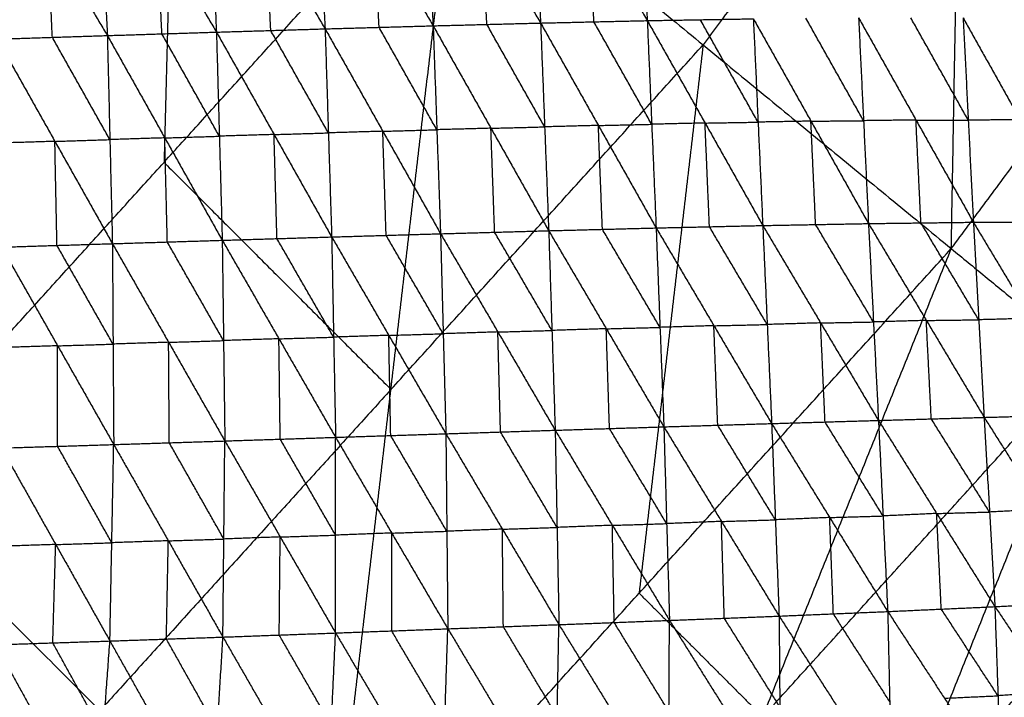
# Model space of a CAD drawing. Header units: millimetres. Extents: x -106 to 110, y -96 to 120.
# Tile 644 of 656: x 60 to 69, y -47 to -41. Entities that reach past the tile are written whole.
import ezdxf

# ---------------------------------------------------------------- set-up
doc = ezdxf.new("R2010")
doc.units = ezdxf.units.MM
doc.header["$MEASUREMENT"] = 0
doc.layers.add('Default', color=7, linetype='Continuous', true_color=0x000000)

msp = doc.modelspace()

# ---------------------------------------------------------------- linework, layer by layer
at = {"layer": 'Default'}
for points in [[(68.9615, -43.147, 6.9532), (69.0531, -38.0885, 6.2709), (69.1447, -33.0301, 5.5886)], [(68.9615, -43.147, 6.9532), (71.5004, -39.7238, 6.9532), (74.0392, -36.3005, 6.9532)], [(61.8741, -37.3305, 5.1322), (61.8085, -39.8434, 5.3604), (61.743, -42.3564, 5.5886)], [(69.0531, -38.0885, 6.2709), (67.8697, -39.6841, 6.2709), (66.6863, -41.2798, 6.2709)], [(63.128, -39.2652, -0.0513), (63.1739, -40.199, -0.2317), (63.2198, -41.1328, -0.4122)], [(63.128, -39.2652, -0.0513), (63.6692, -40.185, -0.15), (64.2105, -41.1049, -0.2488)], [(64.1148, -39.2358, 0.1044), (64.1626, -40.1703, -0.0722), (64.2105, -41.1049, -0.2488)], [(64.1148, -39.2358, 0.1044), (64.6554, -40.1576, 0.0148), (65.1959, -41.0794, -0.0748)], [(65.0981, -39.2096, 0.2711), (65.147, -40.1445, 0.0981), (65.1959, -41.0794, -0.0748)], [(65.0981, -39.2096, 0.2711), (65.6361, -40.1335, 0.1912), (66.1741, -41.0574, 0.1113)], [(66.0734, -39.1879, 0.4495), (66.1238, -40.1227, 0.2804), (66.1741, -41.0574, 0.1113)], [(61.1381, -39.3317, -0.3367), (61.1807, -40.263, -0.5258), (61.2234, -41.1943, -0.7149)], [(61.1381, -39.3317, -0.3367), (61.6809, -40.2472, -0.4518), (62.2238, -41.1628, -0.567)], [(62.1357, -39.2974, -0.1978), (62.1798, -40.2301, -0.3824), (62.2238, -41.1628, -0.567)], [(62.1357, -39.2974, -0.1978), (62.6777, -40.2151, -0.305), (63.2198, -41.1328, -0.4122)], [(59.0748, -45.3003, 5.5886), (61.743, -42.3564, 5.5886), (64.4111, -39.4125, 5.5886)], [(60.1339, -39.3676, -0.4697), (60.6786, -40.2809, -0.5923), (61.2234, -41.1943, -0.7149)], [(63.2373, -49.4627, 6.9532), (63.8242, -44.4376, 6.2709), (64.4111, -39.4125, 5.5886)], [(64.4111, -39.4125, 5.5886), (66.6863, -41.2798, 6.2709), (68.9615, -43.147, 6.9532)], [(64.7032, -41.0921, -0.1618), (64.6793, -40.6249, -0.0735), (64.6554, -40.1576, 0.0148)], [(65.685, -41.0684, 0.0182), (65.6605, -40.6009, 0.1047), (65.6361, -40.1335, 0.1912)], [(61.7236, -41.1785, -0.641), (61.7023, -40.7129, -0.5464), (61.6809, -40.2472, -0.4518)], [(62.7218, -41.1478, -0.4896), (62.6998, -40.6814, -0.3973), (62.6777, -40.2151, -0.305)], [(63.7151, -41.1188, -0.3305), (63.6922, -40.6519, -0.2403), (63.6692, -40.185, -0.15)], [(60.7191, -41.2105, -0.7869), (60.6989, -40.7457, -0.6896), (60.6786, -40.2809, -0.5923)], [(65.1959, -41.0794, -0.0748), (65.685, -41.0684, 0.0182), (66.1741, -41.0574, 0.1113)], [(66.2146, -42.0074, 0.1432), (65.9498, -41.5379, 0.0807), (65.685, -41.0684, 0.0182)], [(66.1741, -41.0574, 0.1113), (66.6604, -41.0491, 0.2118), (67.1467, -41.0408, 0.3123)], [(66.1741, -41.0574, 0.1113), (66.2146, -42.0074, 0.1432), (66.2551, -42.9574, 0.1752)], [(66.1741, -41.0574, 0.1113), (66.7035, -41.9962, 0.2472), (67.233, -42.9351, 0.3831)], [(67.1899, -41.9879, 0.3477), (66.9251, -41.5185, 0.2797), (66.6604, -41.0491, 0.2118)], [(67.1467, -41.0408, 0.3123), (67.1899, -41.9879, 0.3477), (67.233, -42.9351, 0.3831)], [(67.1467, -41.0408, 0.3123), (67.6745, -41.979, 0.4601), (68.2023, -42.9173, 0.608)], [(68.1569, -41.9746, 0.5693), (67.893, -41.5055, 0.4954), (67.6291, -41.0364, 0.4214)], [(68.1115, -41.032, 0.5306), (68.1569, -41.9746, 0.5693), (68.2023, -42.9173, 0.608)], [(68.1115, -41.032, 0.5306), (68.6376, -41.9686, 0.6921), (69.1637, -42.9051, 0.8536)], [(69.117, -41.9693, 0.8118), (68.8539, -41.501, 0.731), (68.5909, -41.0327, 0.6503)], [(69.0703, -41.0334, 0.7699), (69.117, -41.9693, 0.8118), (69.1637, -42.9051, 0.8536)], [(69.0703, -41.0334, 0.7699), (69.5933, -41.9668, 0.9462), (70.1162, -42.9003, 1.1224)], [(61.2234, -41.1943, -0.7149), (61.7236, -41.1785, -0.641), (62.2238, -41.1628, -0.567)], [(62.2238, -41.1628, -0.567), (62.7218, -41.1478, -0.4896), (63.2198, -41.1328, -0.4122)], [(62.2238, -41.1628, -0.567), (62.2504, -42.1166, -0.5514), (62.2769, -43.0705, -0.5358)], [(62.2238, -41.1628, -0.567), (62.752, -42.1014, -0.4694), (63.2802, -43.04, -0.3718)], [(63.25, -42.0864, -0.392), (62.9859, -41.6171, -0.4408), (62.7218, -41.1478, -0.4896)], [(63.2198, -41.1328, -0.4122), (63.7151, -41.1188, -0.3305), (64.2105, -41.1049, -0.2488)], [(63.2198, -41.1328, -0.4122), (63.25, -42.0864, -0.392), (63.2802, -43.04, -0.3718)], [(63.2198, -41.1328, -0.4122), (63.7492, -42.0717, -0.3061), (64.2787, -43.0106, -0.1999)], [(64.2446, -42.0577, -0.2243), (63.9798, -41.5883, -0.2774), (63.7151, -41.1188, -0.3305)], [(64.2105, -41.1049, -0.2488), (64.7032, -41.0921, -0.1618), (65.1959, -41.0794, -0.0748)], [(64.2105, -41.1049, -0.2488), (64.2446, -42.0577, -0.2243), (64.2787, -43.0106, -0.1999)], [(64.2105, -41.1049, -0.2488), (64.7403, -42.0439, -0.1335), (65.2702, -42.9829, -0.0183)], [(65.233, -42.0311, -0.0466), (64.9681, -41.5616, -0.1042), (64.7032, -41.0921, -0.1618)], [(65.1959, -41.0794, -0.0748), (65.233, -42.0311, -0.0466), (65.2702, -42.9829, -0.0183)], [(65.1959, -41.0794, -0.0748), (65.7255, -42.0184, 0.0502), (66.2551, -42.9574, 0.1752)], [(60.2148, -41.2268, -0.8588), (60.7191, -41.2105, -0.7869), (61.2234, -41.1943, -0.7149)], [(60.2148, -41.2268, -0.8588), (60.7423, -42.1642, -0.7764), (61.2698, -43.1017, -0.6939)], [(61.2466, -42.148, -0.7044), (60.9829, -41.6792, -0.7456), (60.7191, -41.2105, -0.7869)], [(61.2234, -41.1943, -0.7149), (61.2466, -42.148, -0.7044), (61.2698, -43.1017, -0.6939)], [(61.2234, -41.1943, -0.7149), (61.7502, -42.1324, -0.6254), (62.2769, -43.0705, -0.5358)], [(62.2504, -42.1166, -0.5514), (61.987, -41.6476, -0.5962), (61.7236, -41.1785, -0.641)], [(63.8242, -44.4376, 6.2709), (65.2553, -42.8587, 6.2709), (66.6863, -41.2798, 6.2709)], [(66.6863, -41.2798, 6.2709), (66.3929, -43.7923, 6.612), (66.0994, -46.3049, 6.9532)], [(67.6745, -41.979, 0.4601), (67.4322, -41.9835, 0.4039), (67.1899, -41.9879, 0.3477)], [(67.6745, -41.979, 0.4601), (67.9157, -41.9768, 0.5147), (68.1569, -41.9746, 0.5693)], [(67.7176, -42.9262, 0.4955), (67.6961, -42.4526, 0.4778), (67.6745, -41.979, 0.4601)], [(68.6376, -41.9686, 0.6921), (68.3972, -41.9716, 0.6307), (68.1569, -41.9746, 0.5693)], [(68.683, -42.9112, 0.7308), (68.6603, -42.4399, 0.7114), (68.6376, -41.9686, 0.6921)], [(68.6376, -41.9686, 0.6921), (68.8773, -41.9689, 0.7519), (69.117, -41.9693, 0.8118)], [(69.5933, -41.9668, 0.9462), (69.3551, -41.9681, 0.879), (69.117, -41.9693, 0.8118)], [(63.7492, -42.0717, -0.3061), (63.9969, -42.0647, -0.2652), (64.2446, -42.0577, -0.2243)], [(64.7403, -42.0439, -0.1335), (64.4924, -42.0508, -0.1789), (64.2446, -42.0577, -0.2243)], [(64.7403, -42.0439, -0.1335), (64.9867, -42.0375, -0.09), (65.233, -42.0311, -0.0466)], [(64.7744, -42.9967, -0.1091), (64.7574, -42.5203, -0.1213), (64.7403, -42.0439, -0.1335)], [(65.7255, -42.0184, 0.0502), (65.4793, -42.0248, 0.0018), (65.233, -42.0311, -0.0466)], [(65.7255, -42.0184, 0.0502), (65.97, -42.0129, 0.0967), (66.2146, -42.0074, 0.1432)], [(65.7626, -42.9701, 0.0784), (65.744, -42.4942, 0.0643), (65.7255, -42.0184, 0.0502)], [(66.7035, -41.9962, 0.2472), (66.459, -42.0018, 0.1952), (66.2146, -42.0074, 0.1432)], [(66.7035, -41.9962, 0.2472), (66.9467, -41.9921, 0.2974), (67.1899, -41.9879, 0.3477)], [(66.744, -42.9462, 0.2791), (66.7238, -42.4712, 0.2632), (66.7035, -41.9962, 0.2472)], [(60.7423, -42.1642, -0.7764), (60.9945, -42.1561, -0.7404), (61.2466, -42.148, -0.7044)], [(61.7502, -42.1324, -0.6254), (61.4984, -42.1402, -0.6649), (61.2466, -42.148, -0.7044)], [(61.7502, -42.1324, -0.6254), (62.0003, -42.1245, -0.5884), (62.2504, -42.1166, -0.5514)], [(61.7734, -43.0861, -0.6149), (61.7618, -42.6092, -0.6201), (61.7502, -42.1324, -0.6254)], [(62.752, -42.1014, -0.4694), (62.5012, -42.109, -0.5104), (62.2504, -42.1166, -0.5514)], [(62.752, -42.1014, -0.4694), (63.001, -42.0939, -0.4307), (63.25, -42.0864, -0.392)], [(62.7786, -43.0552, -0.4538), (62.7653, -42.5783, -0.4616), (62.752, -42.1014, -0.4694)], [(63.7492, -42.0717, -0.3061), (63.4996, -42.079, -0.349), (63.25, -42.0864, -0.392)], [(63.7795, -43.0253, -0.2859), (63.7643, -42.5485, -0.296), (63.7492, -42.0717, -0.3061)], [(60.7423, -42.1642, -0.7764), (60.4882, -42.1721, -0.8153), (60.234, -42.1799, -0.8542)], [(60.7615, -43.1174, -0.7717), (60.7519, -42.6408, -0.774), (60.7423, -42.1642, -0.7764)], [(61.743, -42.3564, 5.5886), (62.7836, -43.397, 5.9297), (63.8242, -44.4376, 6.2709)], [(65.2702, -42.9829, -0.0183), (65.7626, -42.9701, 0.0784), (66.2551, -42.9574, 0.1752)], [(66.2905, -43.8688, 0.3564), (66.0266, -43.4194, 0.2174), (65.7626, -42.9701, 0.0784)], [(66.2551, -42.9574, 0.1752), (66.744, -42.9462, 0.2791), (67.233, -42.9351, 0.3831)], [(66.2551, -42.9574, 0.1752), (66.2905, -43.8688, 0.3564), (66.326, -44.7802, 0.5377)], [(66.2551, -42.9574, 0.1752), (66.7847, -43.8537, 0.4648), (67.3144, -44.7501, 0.7544)], [(67.2737, -43.8426, 0.5687), (67.0088, -43.3944, 0.4239), (66.744, -42.9462, 0.2791)], [(67.233, -42.9351, 0.3831), (67.7176, -42.9262, 0.4955), (68.2023, -42.9173, 0.608)], [(67.233, -42.9351, 0.3831), (67.2737, -43.8426, 0.5687), (67.3144, -44.7501, 0.7544)], [(67.233, -42.9351, 0.3831), (67.7634, -43.8281, 0.6851), (68.2937, -44.7212, 0.9871)], [(68.248, -43.8192, 0.7976), (67.9828, -43.3727, 0.6465), (67.7176, -42.9262, 0.4955)], [(68.2023, -42.9173, 0.608), (68.683, -42.9112, 0.7308), (69.1637, -42.9051, 0.8536)], [(68.2023, -42.9173, 0.608), (68.248, -43.8192, 0.7976), (68.2937, -44.7212, 0.9871)], [(68.2023, -42.9173, 0.608), (68.7325, -43.8054, 0.9235), (69.2628, -44.6935, 1.239)], [(69.2132, -43.7993, 1.0463), (68.9481, -43.3553, 0.8885), (68.683, -42.9112, 0.7308)], [(69.1637, -42.9051, 0.8536), (69.6399, -42.9027, 0.988), (70.1162, -42.9003, 1.1224)], [(69.1637, -42.9051, 0.8536), (69.2132, -43.7993, 1.0463), (69.2628, -44.6935, 1.239)], [(69.1637, -42.9051, 0.8536), (69.6925, -43.7863, 1.183), (70.2213, -44.6675, 1.5125)], [(62.2769, -43.0705, -0.5358), (62.7786, -43.0552, -0.4538), (63.2802, -43.04, -0.3718)], [(63.2982, -43.9582, -0.2057), (63.0384, -43.5067, -0.3298), (62.7786, -43.0552, -0.4538)], [(63.2802, -43.04, -0.3718), (63.7795, -43.0253, -0.2859), (64.2787, -43.0106, -0.1999)], [(63.2802, -43.04, -0.3718), (63.2982, -43.9582, -0.2057), (63.3161, -44.8765, -0.0396)], [(63.2802, -43.04, -0.3718), (63.8037, -43.9418, -0.1144), (64.3272, -44.8436, 0.143)], [(64.3029, -43.9271, -0.0284), (64.0412, -43.4762, -0.1572), (63.7795, -43.0253, -0.2859)], [(64.2787, -43.0106, -0.1999), (64.7744, -42.9967, -0.1091), (65.2702, -42.9829, -0.0183)], [(64.2787, -43.0106, -0.1999), (64.3029, -43.9271, -0.0284), (64.3272, -44.8436, 0.143)], [(64.2787, -43.0106, -0.1999), (64.8041, -43.911, 0.0673), (65.3295, -44.8114, 0.3346)], [(65.2998, -43.8971, 0.1581), (65.0371, -43.4469, 0.0245), (64.7744, -42.9967, -0.1091)], [(65.2702, -42.9829, -0.0183), (65.2998, -43.8971, 0.1581), (65.3295, -44.8114, 0.3346)], [(65.2702, -42.9829, -0.0183), (65.7981, -43.8815, 0.2597), (66.326, -44.7802, 0.5377)], [(60.2532, -43.1331, -0.8495), (60.7615, -43.1174, -0.7717), (61.2698, -43.1017, -0.6939)], [(60.2532, -43.1331, -0.8495), (60.7675, -44.0378, -0.6167), (61.2819, -44.9425, -0.3839)], [(61.2758, -44.0221, -0.5389), (61.0187, -43.5698, -0.6553), (60.7615, -43.1174, -0.7717)], [(61.2698, -43.1017, -0.6939), (61.7734, -43.0861, -0.6149), (62.2769, -43.0705, -0.5358)], [(61.2698, -43.1017, -0.6939), (61.2758, -44.0221, -0.5389), (61.2819, -44.9425, -0.3839)], [(61.2698, -43.1017, -0.6939), (61.7852, -44.0057, -0.4542), (62.3007, -44.9097, -0.2146)], [(62.2888, -43.9901, -0.3752), (62.0311, -43.5381, -0.495), (61.7734, -43.0861, -0.6149)], [(62.2769, -43.0705, -0.5358), (62.2888, -43.9901, -0.3752), (62.3007, -44.9097, -0.2146)], [(62.2769, -43.0705, -0.5358), (62.7965, -43.9735, -0.2877), (63.3161, -44.8765, -0.0396)], [(63.2373, -49.4627, 6.9532), (66.0994, -46.3049, 6.9532), (68.9615, -43.147, 6.9532)], [(65.5037, -51.7292, 7.9444), (67.2326, -47.4381, 7.4488), (68.9615, -43.147, 6.9532)], [(68.9615, -43.147, 6.9532), (70.2004, -44.1637, 7.4488), (71.4392, -45.1803, 7.9444)], [(65.7981, -43.8815, 0.2597), (66.0443, -43.8752, 0.3081), (66.2905, -43.8688, 0.3564)], [(66.7847, -43.8537, 0.4648), (66.5376, -43.8613, 0.4106), (66.2905, -43.8688, 0.3564)], [(66.7847, -43.8537, 0.4648), (67.0292, -43.8482, 0.5167), (67.2737, -43.8426, 0.5687)], [(66.8202, -44.7652, 0.646), (66.8024, -44.3095, 0.5554), (66.7847, -43.8537, 0.4648)], [(67.7634, -43.8281, 0.6851), (67.5185, -43.8354, 0.6269), (67.2737, -43.8426, 0.5687)], [(67.7634, -43.8281, 0.6851), (68.0057, -43.8237, 0.7413), (68.248, -43.8192, 0.7976)], [(67.804, -44.7356, 0.8708), (67.7837, -44.2819, 0.7779), (67.7634, -43.8281, 0.6851)], [(68.7325, -43.8054, 0.9235), (68.4903, -43.8123, 0.8605), (68.248, -43.8192, 0.7976)], [(68.7325, -43.8054, 0.9235), (68.9729, -43.8024, 0.9849), (69.2132, -43.7993, 1.0463)], [(68.7782, -44.7073, 1.1131), (68.7554, -44.2564, 1.0183), (68.7325, -43.8054, 0.9235)], [(69.6925, -43.7863, 1.183), (69.4529, -43.7928, 1.1147), (69.2132, -43.7993, 1.0463)], [(62.7965, -43.9735, -0.2877), (63.0473, -43.9659, -0.2467), (63.2982, -43.9582, -0.2057)], [(63.8037, -43.9418, -0.1144), (63.5509, -43.95, -0.1601), (63.2982, -43.9582, -0.2057)], [(63.8037, -43.9418, -0.1144), (64.0533, -43.9344, -0.0714), (64.3029, -43.9271, -0.0284)], [(63.8216, -44.86, 0.0517), (63.8127, -44.4009, -0.0314), (63.8037, -43.9418, -0.1144)], [(64.8041, -43.911, 0.0673), (64.5535, -43.919, 0.0194), (64.3029, -43.9271, -0.0284)], [(64.8041, -43.911, 0.0673), (65.052, -43.9041, 0.1127), (65.2998, -43.8971, 0.1581)], [(64.8283, -44.8275, 0.2388), (64.8162, -44.3692, 0.1531), (64.8041, -43.911, 0.0673)], [(65.7981, -43.8815, 0.2597), (65.5489, -43.8893, 0.2089), (65.2998, -43.8971, 0.1581)], [(65.8277, -44.7958, 0.4361), (65.8129, -44.3387, 0.3479), (65.7981, -43.8815, 0.2597)], [(60.7675, -44.0378, -0.6167), (60.5103, -44.0458, -0.6586), (60.253, -44.0538, -0.7005)], [(60.7673, -44.9586, -0.4677), (60.7674, -44.4982, -0.5422), (60.7675, -44.0378, -0.6167)], [(60.7675, -44.0378, -0.6167), (61.0217, -44.03, -0.5778), (61.2758, -44.0221, -0.5389)], [(61.7852, -44.0057, -0.4542), (61.5305, -44.0139, -0.4966), (61.2758, -44.0221, -0.5389)], [(61.7852, -44.0057, -0.4542), (62.037, -43.9979, -0.4147), (62.2888, -43.9901, -0.3752)], [(61.7913, -44.9261, -0.2993), (61.7883, -44.4659, -0.3767), (61.7852, -44.0057, -0.4542)], [(62.7965, -43.9735, -0.2877), (62.5427, -43.9818, -0.3315), (62.2888, -43.9901, -0.3752)], [(62.8084, -44.8931, -0.1271), (62.8025, -44.4333, -0.2074), (62.7965, -43.9735, -0.2877)], [(67.2326, -47.4381, 7.4488), (68.7165, -45.8009, 7.4488), (70.2004, -44.1637, 7.4488)], [(70.2004, -44.1637, 7.4488), (69.3359, -46.3092, 7.6966), (68.4715, -48.4548, 7.9444)], [(63.8242, -44.4376, 6.2709), (62.4901, -45.9096, 6.2709), (61.156, -47.3815, 6.2709)], [(69.2628, -44.6935, 1.239), (69.742, -44.6805, 1.3758), (70.2213, -44.6675, 1.5125)], [(66.326, -44.7802, 0.5377), (66.8202, -44.7652, 0.646), (67.3144, -44.7501, 0.7544)], [(67.3485, -45.6324, 1.081), (67.0843, -45.1988, 0.8635), (66.8202, -44.7652, 0.646)], [(67.3144, -44.7501, 0.7544), (67.804, -44.7356, 0.8708), (68.2937, -44.7212, 0.9871)], [(67.3144, -44.7501, 0.7544), (67.3485, -45.6324, 1.081), (67.3826, -46.5147, 1.4076)], [(67.3144, -44.7501, 0.7544), (67.8464, -45.6115, 1.2025), (68.3784, -46.473, 1.6507)], [(68.3361, -45.5971, 1.3189), (68.0701, -45.1663, 1.0948), (67.804, -44.7356, 0.8708)], [(68.2937, -44.7212, 0.9871), (68.7782, -44.7073, 1.1131), (69.2628, -44.6935, 1.239)], [(68.2937, -44.7212, 0.9871), (68.3361, -45.5971, 1.3189), (68.3784, -46.473, 1.6507)], [(68.2937, -44.7212, 0.9871), (68.8274, -45.5747, 1.4486), (69.3611, -46.4283, 1.9101)], [(69.3119, -45.5609, 1.5746), (69.0451, -45.1341, 1.3438), (68.7782, -44.7073, 1.1131)], [(69.2628, -44.6935, 1.239), (69.3119, -45.5609, 1.5746), (69.3611, -46.4283, 1.9101)], [(69.2628, -44.6935, 1.239), (69.7975, -45.5367, 1.7137), (70.3322, -46.3799, 2.1883)], [(63.3161, -44.8765, -0.0396), (63.8216, -44.86, 0.0517), (64.3272, -44.8436, 0.143)], [(64.3361, -45.7374, 0.4509), (64.0789, -45.2987, 0.2513), (63.8216, -44.86, 0.0517)], [(64.3272, -44.8436, 0.143), (64.8283, -44.8275, 0.2388), (65.3295, -44.8114, 0.3346)], [(64.3272, -44.8436, 0.143), (64.3361, -45.7374, 0.4509), (64.3451, -46.6312, 0.7587)], [(64.3272, -44.8436, 0.143), (64.8455, -45.7182, 0.5531), (65.3639, -46.5929, 0.9633)], [(65.3467, -45.7021, 0.6489), (65.0875, -45.2648, 0.4438), (64.8283, -44.8275, 0.2388)], [(65.3295, -44.8114, 0.3346), (65.8277, -44.7958, 0.4361), (66.326, -44.7802, 0.5377)], [(65.3295, -44.8114, 0.3346), (65.3467, -45.7021, 0.6489), (65.3639, -46.5929, 0.9633)], [(65.3295, -44.8114, 0.3346), (65.8536, -45.6829, 0.7569), (66.3776, -46.5543, 1.1792)], [(66.3518, -45.6673, 0.8585), (66.0898, -45.2315, 0.6473), (65.8277, -44.7958, 0.4361)], [(66.326, -44.7802, 0.5377), (66.3518, -45.6673, 0.8585), (66.3776, -46.5543, 1.1792)], [(66.326, -44.7802, 0.5377), (66.8543, -45.6475, 0.9727), (67.3826, -46.5147, 1.4076)], [(60.2527, -44.9746, -0.5514), (60.7673, -44.9586, -0.4677), (61.2819, -44.9425, -0.3839)], [(61.2643, -45.8428, -0.0958), (61.0158, -45.4007, -0.2817), (60.7673, -44.9586, -0.4677)], [(61.2468, -46.7431, 0.1923), (61.2643, -45.8428, -0.0958), (61.2819, -44.9425, -0.3839)], [(61.2819, -44.9425, -0.3839), (61.7913, -44.9261, -0.2993), (62.3007, -44.9097, -0.2146)], [(61.2819, -44.9425, -0.3839), (61.7824, -45.8248, -0.0047), (62.2829, -46.707, 0.3745)], [(62.2918, -45.8084, 0.0799), (62.0415, -45.3672, -0.1097), (61.7913, -44.9261, -0.2993)], [(62.2829, -46.707, 0.3745), (62.2918, -45.8084, 0.0799), (62.3007, -44.9097, -0.2146)], [(62.3007, -44.9097, -0.2146), (62.8084, -44.8931, -0.1271), (63.3161, -44.8765, -0.0396)], [(62.3007, -44.9097, -0.2146), (62.8083, -45.7896, 0.174), (63.3159, -46.6695, 0.5626)], [(63.316, -45.773, 0.2615), (63.0622, -45.3331, 0.0672), (62.8084, -44.8931, -0.1271)], [(63.3159, -46.6695, 0.5626), (63.316, -45.773, 0.2615), (63.3161, -44.8765, -0.0396)], [(63.3161, -44.8765, -0.0396), (63.8306, -45.7539, 0.3595), (64.3451, -46.6312, 0.7587)], [(60.2527, -44.9746, -0.5514), (60.7497, -45.8588, -0.1795), (61.2468, -46.7431, 0.1923)], [(65.5037, -51.7292, 7.9444), (68.4715, -48.4548, 7.9444), (71.4392, -45.1803, 7.9444)], [(67.809, -54.0345, 9.1165), (69.6241, -49.6074, 8.5305), (71.4392, -45.1803, 7.9444)], [(59.0748, -45.3003, 5.5886), (61.156, -47.3815, 6.2709), (63.2373, -49.4627, 6.9532)], [(68.8274, -45.5747, 1.4486), (68.5817, -45.5859, 1.3838), (68.3361, -45.5971, 1.3189)], [(68.8274, -45.5747, 1.4486), (69.0697, -45.5678, 1.5116), (69.3119, -45.5609, 1.5746)], [(68.8698, -46.4506, 1.7804), (68.8486, -46.0127, 1.6145), (68.8274, -45.5747, 1.4486)], [(69.7975, -45.5367, 1.7137), (69.5547, -45.5488, 1.6441), (69.3119, -45.5609, 1.5746)], [(65.8536, -45.6829, 0.7569), (66.1027, -45.6751, 0.8077), (66.3518, -45.6673, 0.8585)], [(66.8543, -45.6475, 0.9727), (66.603, -45.6574, 0.9156), (66.3518, -45.6673, 0.8585)], [(66.8543, -45.6475, 0.9727), (67.1014, -45.6399, 1.0268), (67.3485, -45.6324, 1.081)], [(66.8801, -46.5345, 1.2934), (66.8672, -46.091, 1.133), (66.8543, -45.6475, 0.9727)], [(67.8464, -45.6115, 1.2025), (67.5974, -45.622, 1.1418), (67.3485, -45.6324, 1.081)], [(67.8464, -45.6115, 1.2025), (68.0912, -45.6043, 1.2607), (68.3361, -45.5971, 1.3189)], [(67.8805, -46.4938, 1.5291), (67.8634, -46.0527, 1.3658), (67.8464, -45.6115, 1.2025)], [(63.8306, -45.7539, 0.3595), (63.5733, -45.7634, 0.3105), (63.316, -45.773, 0.2615)], [(63.8305, -46.6503, 0.6607), (63.8305, -46.2021, 0.5101), (63.8306, -45.7539, 0.3595)], [(63.8306, -45.7539, 0.3595), (64.0834, -45.7456, 0.4052), (64.3361, -45.7374, 0.4509)], [(64.8455, -45.7182, 0.5531), (64.5908, -45.7278, 0.502), (64.3361, -45.7374, 0.4509)], [(64.8455, -45.7182, 0.5531), (65.0961, -45.7102, 0.601), (65.3467, -45.7021, 0.6489)], [(64.8545, -46.612, 0.861), (64.85, -46.1651, 0.7071), (64.8455, -45.7182, 0.5531)], [(65.8536, -45.6829, 0.7569), (65.6001, -45.6925, 0.7029), (65.3467, -45.7021, 0.6489)], [(65.8708, -46.5736, 1.0712), (65.8622, -46.1282, 0.9141), (65.8536, -45.6829, 0.7569)], [(60.7497, -45.8588, -0.1795), (60.488, -45.8674, -0.2245), (60.2262, -45.8759, -0.2694)], [(60.7233, -46.7602, 0.1025), (60.7365, -46.3095, -0.0385), (60.7497, -45.8588, -0.1795)], [(60.7497, -45.8588, -0.1795), (61.007, -45.8508, -0.1377), (61.2643, -45.8428, -0.0958)], [(61.7824, -45.8248, -0.0047), (61.5233, -45.8338, -0.0503), (61.2643, -45.8428, -0.0958)], [(61.7648, -46.725, 0.2834), (61.7736, -46.2749, 0.1393), (61.7824, -45.8248, -0.0047)], [(61.7824, -45.8248, -0.0047), (62.0371, -45.8166, 0.0376), (62.2918, -45.8084, 0.0799)], [(62.8083, -45.7896, 0.174), (62.55, -45.799, 0.127), (62.2918, -45.8084, 0.0799)], [(62.7994, -46.6882, 0.4685), (62.8038, -46.2389, 0.3213), (62.8083, -45.7896, 0.174)], [(62.8083, -45.7896, 0.174), (63.0621, -45.7813, 0.2178), (63.316, -45.773, 0.2615)], [(66.0994, -46.3049, 6.9532), (66.666, -46.8715, 7.201), (67.2326, -47.4381, 7.4488)], [(69.3611, -46.4283, 1.9101), (69.8466, -46.4041, 2.0492), (70.3322, -46.3799, 2.1883)], [(67.3826, -46.5147, 1.4076), (67.8805, -46.4938, 1.5291), (68.3784, -46.473, 1.6507)], [(68.3784, -46.473, 1.6507), (68.8698, -46.4506, 1.7804), (69.3611, -46.4283, 1.9101)], [(68.3784, -46.473, 1.6507), (68.3969, -47.2982, 2.165), (68.4154, -48.1235, 2.6793)], [(68.3784, -46.473, 1.6507), (68.8985, -47.2674, 2.2978), (69.4185, -48.0619, 2.9448)], [(69.3898, -47.2451, 2.4275), (69.1298, -46.8479, 2.1039), (68.8698, -46.4506, 1.7804)], [(69.3611, -46.4283, 1.9101), (69.3898, -47.2451, 2.4275), (69.4185, -48.0619, 2.9448)], [(69.3611, -46.4283, 1.9101), (69.8854, -47.2098, 2.5675), (70.4097, -47.9912, 3.2248)], [(65.3639, -46.5929, 0.9633), (65.8708, -46.5736, 1.0712), (66.3776, -46.5543, 1.1792)], [(66.3728, -47.3913, 1.6823), (66.1218, -46.9824, 1.3768), (65.8708, -46.5736, 1.0712)], [(66.3679, -48.2283, 2.1853), (66.3728, -47.3913, 1.6823), (66.3776, -46.5543, 1.1792)], [(66.3776, -46.5543, 1.1792), (66.8801, -46.5345, 1.2934), (67.3826, -46.5147, 1.4076)], [(66.3776, -46.5543, 1.1792), (66.8868, -47.3664, 1.8027), (67.3959, -48.1785, 2.4261)], [(67.3892, -47.3466, 1.9169), (67.1347, -46.9405, 1.6051), (66.8801, -46.5345, 1.2934)], [(67.3826, -46.5147, 1.4076), (67.3892, -47.3466, 1.9169), (67.3959, -48.1785, 2.4261)], [(67.3826, -46.5147, 1.4076), (67.899, -47.3191, 2.0435), (68.4154, -48.1235, 2.6793)], [(68.3969, -47.2982, 2.165), (68.1387, -46.896, 1.8471), (67.8805, -46.4938, 1.5291)], [(62.2829, -46.707, 0.3745), (62.7994, -46.6882, 0.4685), (63.3159, -46.6695, 0.5626)], [(63.2376, -48.3657, 1.5257), (63.2767, -47.5176, 1.0442), (63.3159, -46.6695, 0.5626)], [(63.3159, -46.6695, 0.5626), (63.8305, -46.6503, 0.6607), (64.3451, -46.6312, 0.7587)], [(63.3159, -46.6695, 0.5626), (63.8031, -47.4951, 1.1496), (64.2903, -48.3206, 1.7366)], [(64.3177, -47.4759, 1.2477), (64.0741, -47.0631, 0.9542), (63.8305, -46.6503, 0.6607)], [(64.2903, -48.3206, 1.7366), (64.3177, -47.4759, 1.2477), (64.3451, -46.6312, 0.7587)], [(64.3451, -46.6312, 0.7587), (64.8545, -46.612, 0.861), (65.3639, -46.5929, 0.9633)], [(64.3451, -46.6312, 0.7587), (64.8381, -47.4531, 1.3571), (65.331, -48.2751, 1.9555)], [(65.3475, -47.434, 1.4594), (65.101, -47.023, 1.1602), (64.8545, -46.612, 0.861)], [(65.331, -48.2751, 1.9555), (65.3475, -47.434, 1.4594), (65.3639, -46.5929, 0.9633)], [(65.3639, -46.5929, 0.9633), (65.8659, -47.4106, 1.5743), (66.3679, -48.2283, 2.1853)], [(60.1997, -46.7773, 0.0126), (60.7233, -46.7602, 0.1025), (61.2468, -46.7431, 0.1923)], [(61.1853, -47.5966, 0.66), (60.9543, -47.1784, 0.3812), (60.7233, -46.7602, 0.1025)], [(61.1237, -48.4502, 1.1276), (61.1853, -47.5966, 0.66), (61.2468, -46.7431, 0.1923)], [(61.2468, -46.7431, 0.1923), (61.7648, -46.725, 0.2834), (62.2829, -46.707, 0.3745)], [(61.2468, -46.7431, 0.1923), (61.7144, -47.5761, 0.7578), (62.1821, -48.4091, 1.3232)], [(62.2325, -47.558, 0.8488), (61.9987, -47.1415, 0.5661), (61.7648, -46.725, 0.2834)], [(62.1821, -48.4091, 1.3232), (62.2325, -47.558, 0.8488), (62.2829, -46.707, 0.3745)], [(62.2829, -46.707, 0.3745), (62.7602, -47.5363, 0.9501), (63.2376, -48.3657, 1.5257)], [(63.2767, -47.5176, 1.0442), (63.0381, -47.1029, 0.7563), (62.7994, -46.6882, 0.4685)], [(60.1997, -46.7773, 0.0126), (60.6617, -47.6137, 0.5701), (61.1237, -48.4502, 1.1276)], [(69.8854, -47.2098, 2.5675), (69.6376, -47.2274, 2.4975), (69.3898, -47.2451, 2.4275)], [(67.809, -54.0345, 9.1165), (70.8842, -50.6415, 9.1165), (73.9594, -47.2486, 9.1165)], [(68.8985, -47.2674, 2.2978), (69.1442, -47.2563, 2.3626), (69.3898, -47.2451, 2.4275)]]:
    msp.add_open_spline(points, degree=2, dxfattribs=at)

doc.saveas('drawing.dxf')
